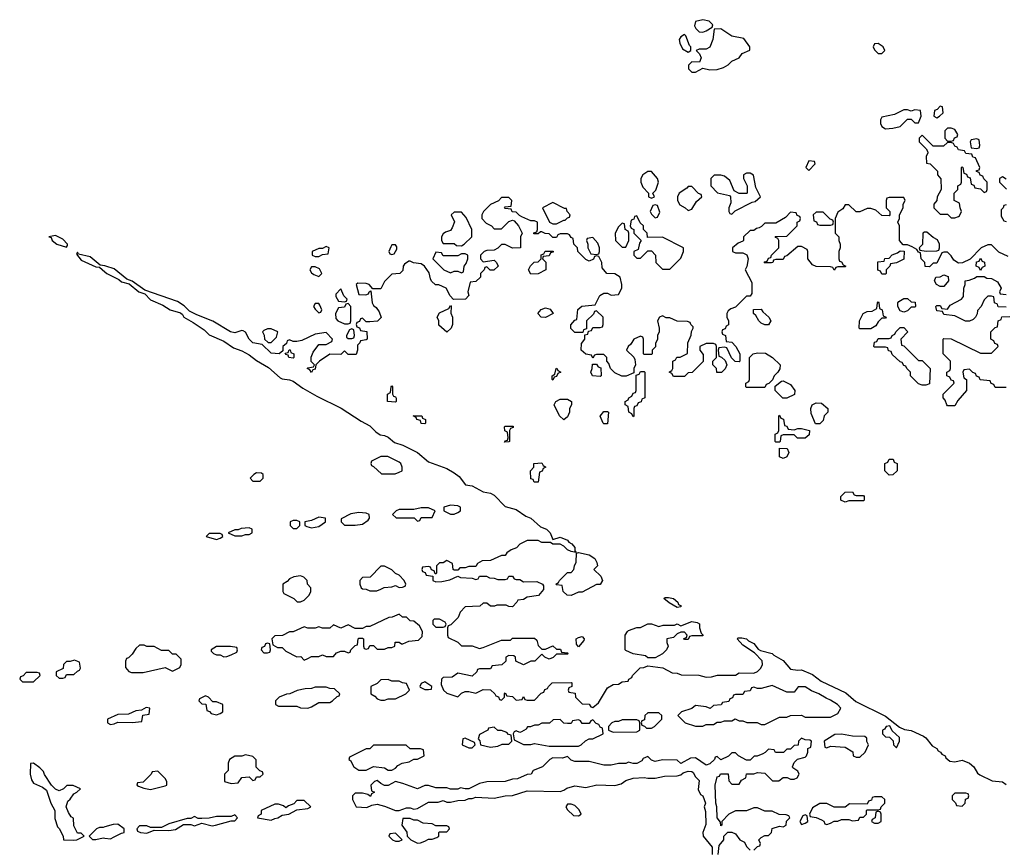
# Model space of a CAD drawing. Header units: inches. Extents: x 2701323 to 2964515, y 494916 to 722124.
# Tile 461 of 656: x 2849534 to 2854920, y 622089 to 626619. Entities that reach past the tile are written whole.
import ezdxf

# ---------------------------------------------------------------- set-up
doc = ezdxf.new("R2010")
doc.units = ezdxf.units.IN
doc.header["$MEASUREMENT"] = 0
doc.layers.add('C8642', color=7, linetype='Continuous')
doc.layers.add('C8652', color=7, linetype='Continuous')

msp = doc.modelspace()

# ---------------------------------------------------------------- linework, layer by layer
at = {"layer": 'C8642', "color": 2, "elevation": 2}
for points in [[(2849730, 625437.2), (2849694, 625430), (2849706, 625426), (2849711.3, 625410), (2849738, 625390), (2849790, 625374), (2849796.4, 625383.6), (2849795.3, 625390), (2849770, 625417.2)], [(2849834, 623114), (2849810, 623106), (2849790, 623106), (2849774, 623090), (2849772.7, 623067.3), (2849734, 623050), (2849734, 623030), (2849750, 623014), (2849770, 623014), (2849782, 623018), (2849790, 623034), (2849830, 623034), (2849850, 623054), (2849862, 623058), (2849866, 623070), (2849862, 623102)], [(2849630, 623046), (2849570, 623046), (2849552.7, 623027.3), (2849538, 623022), (2849534, 623010), (2849550, 622994), (2849610, 622994), (2849646, 623030), (2849642, 623042)], [(2849610, 622548.7), (2849592.7, 622547.3), (2849590.7, 622490), (2849598.5, 622458.5), (2849610, 622441), (2849659.1, 622419.1), (2849681, 622401), (2849704, 622330), (2849726.8, 622290), (2849726, 622246), (2849741, 622201), (2849750, 622192), (2849772, 622150), (2849774, 622130), (2849830, 622127.3), (2849846, 622130), (2849886, 622150), (2849870, 622166), (2849850, 622166), (2849830, 622206), (2849828, 622248), (2849816.4, 622256.4), (2849800.2, 622280.2), (2849789.1, 622310.9), (2849798, 622342), (2849810, 622352), (2849830, 622382), (2849846, 622390), (2849866, 622410), (2849827.3, 622427.3), (2849810, 622428), (2849792.7, 622427.3), (2849774, 622410), (2849750, 622398), (2849730, 622408), (2849708.7, 622428.7), (2849670, 622488), (2849664, 622504), (2849644.7, 622524.7)]]:
    msp.add_lwpolyline(points, close=True, dxfattribs=at)
for points in [[(2850000, 625270.9), (2849974.6, 625274.6), (2849920.2, 625320.2), (2849856.4, 625336.4), (2849850, 625346), (2849844.7, 625335.3), (2849870, 625302.8), (2849950, 625266.8), (2849970, 625264.7), (2850000, 625239.3)], [(2850000, 622201), (2849990, 622198), (2849970, 622198), (2849954, 622190), (2849914, 622150), (2849932.7, 622132.7), (2849950, 622132), (2849990, 622141), (2850000, 622139.7)]]:
    msp.add_lwpolyline(points, dxfattribs=at)
at = {"layer": 'C8652', "color": 2, "elevation": 2}
for points in [[(2853270, 626619), (2853231.6, 626608.4), (2853225.4, 626585.4), (2853232, 626570), (2853250, 626552), (2853270, 626551.3), (2853290, 626558), (2853322, 626578), (2853326, 626590), (2853306, 626610)], [(2853370, 626569), (2853332.7, 626567.3), (2853324.7, 626510), (2853310, 626468), (2853290, 626458), (2853250, 626458), (2853234, 626450), (2853252, 626432), (2853262, 626410), (2853252.7, 626387.3), (2853210, 626388), (2853192, 626370), (2853192, 626350), (2853211.6, 626331.6), (2853230, 626331.3), (2853270, 626354), (2853310, 626344.7), (2853350, 626346), (2853383.1, 626356.9), (2853408.9, 626371.1), (2853430, 626391.3), (2853469.1, 626410.9), (2853486.3, 626433.7), (2853527.3, 626452.7), (2853528, 626470), (2853495.3, 626515.3), (2853430, 626529.2)], [(2853170, 626538), (2853150, 626526), (2853142, 626510), (2853144.7, 626490), (2853159.6, 626459.6), (2853190, 626442), (2853206, 626450), (2853206, 626470), (2853198, 626478), (2853178, 626530)], [(2854230, 626488), (2854210, 626486), (2854202, 626470), (2854210, 626454), (2854230, 626434), (2854250, 626434), (2854266, 626450), (2854258, 626470)], [(2854430, 626126), (2854410, 626118), (2854390, 626126), (2854370, 626126), (2854319.6, 626100.4), (2854250, 626086), (2854242, 626070), (2854242, 626050), (2854250, 626034), (2854270, 626022), (2854310, 626024.7), (2854350, 626034), (2854390, 626074), (2854410, 626074), (2854430, 626054), (2854450, 626054), (2854466, 626090), (2854462, 626122)], [(2854570, 626146), (2854552.7, 626127.3), (2854538, 626122), (2854534, 626090), (2854550, 626082), (2854566, 626090), (2854586, 626110), (2854582, 626142)], [(2854630, 626026), (2854610, 626026), (2854594, 626010), (2854594, 625970), (2854610, 625954), (2854630, 625954), (2854642, 625958), (2854647.3, 625972.7), (2854662, 625978), (2854666, 625990), (2854650, 626018)], [(2854470, 625986), (2854454, 625970), (2854454, 625950), (2854492.7, 625912.7), (2854499.6, 625899.6), (2854502, 625890), (2854492, 625870), (2854494, 625834), (2854514, 625830), (2854554, 625790), (2854554, 625770), (2854572.7, 625747.3), (2854574, 625690), (2854552, 625650), (2854551.6, 625628.4), (2854534, 625610), (2854534, 625590), (2854570, 625554), (2854610, 625554), (2854630, 625534), (2854650, 625534), (2854670, 625542), (2854675.3, 625544.7), (2854686, 625570), (2854678, 625590), (2854675.3, 625615.3), (2854646, 625630), (2854646, 625670), (2854666, 625690), (2854666, 625710), (2854682, 625718), (2854686, 625730), (2854686, 625810), (2854690, 625814), (2854694, 625810), (2854698, 625778), (2854712.7, 625772.7), (2854718, 625758), (2854732.7, 625752.7), (2854738, 625718), (2854752.7, 625712.7), (2854758, 625698), (2854790, 625694), (2854810, 625674), (2854822, 625678), (2854826, 625690), (2854826, 625730), (2854807.3, 625747.3), (2854802, 625762), (2854787.3, 625767.3), (2854782, 625782), (2854767.3, 625787.3), (2854767.3, 625792.7), (2854782, 625798), (2854786, 625810), (2854762, 625862), (2854747.3, 625867.3), (2854742, 625882), (2854710, 625886), (2854702, 625902), (2854670, 625906), (2854662, 625922), (2854650, 625926), (2854642, 625942), (2854630, 625946), (2854610, 625946), (2854587.3, 625927.3), (2854530, 625926)], [(2854770, 625966), (2854738, 625962), (2854734, 625950), (2854738, 625918), (2854770, 625914), (2854782, 625918), (2854786, 625930), (2854782, 625962)], [(2853850, 625846), (2853834, 625810), (2853850, 625794), (2853886, 625830), (2853882, 625842)], [(2852990, 625788), (2852970, 625788), (2852942, 625770), (2852932, 625750), (2852931.3, 625730), (2852942, 625702), (2852974, 625670), (2852974, 625650), (2852990, 625642), (2853006, 625650), (2852998, 625670), (2853013.6, 625686.4), (2853028.7, 625730), (2853022, 625750)], [(2853530, 625778), (2853510, 625778), (2853494, 625770), (2853494, 625750), (2853514, 625710), (2853514, 625670), (2853510, 625668), (2853470, 625668), (2853442, 625682), (2853418, 625738), (2853390, 625762), (2853370, 625768), (2853332.7, 625767.3), (2853314, 625750), (2853314, 625710), (2853351.6, 625671.6), (2853416.9, 625656.9), (2853422, 625650), (2853423.6, 625616.4), (2853414, 625590), (2853414, 625570), (2853418, 625558), (2853430, 625554), (2853448, 625572), (2853540.4, 625619.6), (2853556.4, 625623.6), (2853586, 625650), (2853560.4, 625700.4), (2853547.3, 625767.3)], [(2853210, 625706), (2853190, 625706), (2853183.6, 625696.4), (2853142, 625670), (2853132, 625650), (2853132, 625630), (2853145.4, 625605.4), (2853174, 625590), (2853190, 625574), (2853210, 625582), (2853236.4, 625623.6), (2853266, 625650), (2853262, 625662), (2853247.3, 625667.3)], [(2852450, 625618), (2852394, 625590), (2852431.3, 625511.3), (2852450, 625502), (2852470, 625502), (2852510, 625522), (2852518, 625522), (2852530, 625534), (2852542, 625538), (2852546, 625550), (2852528.4, 625568.4), (2852526, 625586), (2852514, 625586)], [(2853010, 625606), (2852998, 625602), (2852982, 625570), (2852990, 625554), (2853010, 625534), (2853022, 625538), (2853035.3, 625564.7), (2853022, 625602)], [(2851950, 625566), (2851910, 625566), (2851894, 625550), (2851912, 625512), (2851899.6, 625480.4), (2851890, 625466), (2851863.6, 625456.4), (2851850, 625446), (2851842, 625430), (2851842, 625410), (2851850, 625394), (2851910, 625394), (2851923.6, 625383.6), (2851950, 625382), (2851966, 625390), (2852008, 625430), (2852008, 625470), (2851976.4, 625536.4)], [(2852910, 625546), (2852898, 625542), (2852892.7, 625527.3), (2852878, 625522), (2852874, 625490), (2852878, 625478), (2852894, 625470), (2852894, 625450), (2852934, 625410), (2852923.6, 625396.4), (2852918, 625362), (2852894, 625350), (2852894, 625330), (2852910, 625314), (2852930, 625314), (2852970, 625354), (2852990, 625354), (2853012, 625330), (2853014, 625290), (2853050, 625254), (2853090, 625254), (2853150, 625314), (2853166, 625350), (2853166, 625370), (2853050, 625428), (2852967.3, 625427.3), (2852966, 625450), (2852946, 625470), (2852946, 625490), (2852927.3, 625507.3)], [(2853930, 625566), (2853890, 625566), (2853874, 625550), (2853878, 625518), (2853892.7, 625512.7), (2853898, 625498), (2853910, 625494), (2853970, 625494), (2853982, 625498), (2853986, 625510), (2853982, 625522), (2853967.3, 625527.3)], [(2852830, 625506), (2852810, 625486), (2852792, 625450), (2852794, 625410), (2852830, 625374), (2852850, 625374), (2852866, 625410), (2852866, 625450), (2852862, 625462), (2852846, 625470), (2852842, 625502)], [(2852670, 625426), (2852638, 625422), (2852634, 625410), (2852642, 625390), (2852642, 625370), (2852658, 625338), (2852690, 625334), (2852702, 625338), (2852706, 625350), (2852706, 625370), (2852696.4, 625396.4)], [(2854496.4, 625456.4), (2854483.6, 625456.4), (2854474, 625450), (2854472, 625388), (2854454, 625370), (2854458, 625358), (2854492.7, 625352.7), (2854550, 625354), (2854562, 625358), (2854566, 625370), (2854566, 625390), (2854554.6, 625414.6), (2854530, 625426)], [(2851210, 625378), (2851190, 625366), (2851170, 625366), (2851134, 625350), (2851134, 625330), (2851150, 625322), (2851170, 625322), (2851190, 625334), (2851222, 625338), (2851226, 625370)], [(2851590, 625386), (2851570, 625386), (2851563.6, 625376.4), (2851554, 625350), (2851558, 625338), (2851570, 625334), (2851582, 625338), (2851596.4, 625363.6), (2851596.4, 625376.4)], [(2851810, 625346), (2851794, 625310), (2851854, 625250), (2851890, 625234), (2851910, 625242), (2851930, 625242), (2851950, 625234), (2851962, 625238), (2851966, 625270), (2851976.4, 625283.6), (2851986, 625310), (2851986, 625330), (2851970, 625338), (2851950, 625338), (2851930, 625326), (2851850, 625326), (2851842, 625342)], [(2852330, 625226), (2852318, 625250), (2852328.4, 625271.6), (2852348.4, 625291.6), (2852370, 625294), (2852386, 625310), (2852387.3, 625332.7), (2852402, 625338), (2852408.4, 625351.6), (2852452.7, 625352.7), (2852452.7, 625347.3), (2852438, 625342), (2852430, 625326), (2852398, 625322), (2852394, 625310), (2852412, 625292), (2852412, 625250), (2852370, 625228)], [(2854250, 625226), (2854242, 625242), (2854227.3, 625247.3), (2854227.3, 625292.7), (2854262, 625298), (2854267.3, 625312.7), (2854290, 625314), (2854307.3, 625332.7), (2854336.4, 625343.6), (2854350, 625354), (2854372.7, 625352.7), (2854371.1, 625308.9), (2854330, 625288), (2854298, 625282), (2854294, 625270), (2854274, 625250), (2854274, 625230), (2854270, 625226)], [(2851150, 625266), (2851130, 625266), (2851122, 625250), (2851130, 625234), (2851143.6, 625223.6), (2851170, 625214), (2851186, 625230), (2851174.6, 625254.6)], [(2854790, 625246), (2854782, 625262), (2854766, 625270), (2854767.3, 625292.7), (2854782, 625298), (2854790, 625314), (2854798, 625298), (2854811.6, 625291.6), (2854814, 625270), (2854798, 625262)], [(2854570, 625158), (2854548.9, 625168.9), (2854538, 625190), (2854546, 625210), (2854570, 625212), (2854590, 625222), (2854612.7, 625212.7), (2854614, 625190), (2854590, 625158)], [(2851290, 625146), (2851263.6, 625116.4), (2851263.6, 625103.6), (2851278, 625078), (2851310, 625074), (2851322, 625078), (2851326, 625090), (2851307.3, 625107.3)], [(2851170, 625066), (2851150, 625066), (2851142, 625050), (2851150, 625034), (2851170, 625014), (2851182, 625018), (2851186, 625030), (2851176.4, 625056.4)], [(2851330, 625066), (2851318, 625062), (2851310, 625046), (2851278, 625042), (2851262, 625010), (2851263.6, 624983.6), (2851274, 624970), (2851310, 624954), (2851330, 624954), (2851342, 624958), (2851346, 624970), (2851346, 625050)], [(2851870, 624908), (2851827.3, 624947.3), (2851826, 624970), (2851818, 624990), (2851830, 625014), (2851882, 625038), (2851890, 625054), (2851894, 625050), (2851892.7, 625012.7), (2851902, 624990), (2851902, 624950), (2851894, 624930)], [(2854130, 624926), (2854126, 624930), (2854128, 624970), (2854148.7, 625011.3), (2854170, 625022), (2854196.4, 625023.6), (2854222, 625038), (2854226, 625070), (2854230, 625074), (2854234, 625070), (2854238, 625038), (2854251.6, 625031.6), (2854258, 624998), (2854274, 624990), (2854270, 624986), (2854250, 624986), (2854230, 624966), (2854216.9, 624943.1), (2854190, 624926)], [(2854370, 625018), (2854350, 625026), (2854338, 625050), (2854338, 625070), (2854343.1, 625076.9), (2854370, 625092), (2854390, 625092), (2854410, 625074), (2854432.7, 625072.7), (2854434, 625050), (2854430, 625046), (2854410, 625046), (2854390, 625026)], [(2852410, 624988.7), (2852386, 624990), (2852368, 625010), (2852387.3, 625032.7), (2852410, 625042), (2852435.3, 625035.3), (2852451.3, 625010)], [(2853610, 624948), (2853590, 624958), (2853578, 624970), (2853560.4, 625000.4), (2853548, 625010), (2853547.3, 625032.7), (2853590, 625034), (2853599.6, 625019.6), (2853631.1, 624991.1), (2853642, 624970), (2853630, 624948.7)], [(2850910, 624926), (2850890, 624926), (2850870, 624918), (2850862, 624910), (2850872, 624892), (2850874, 624870), (2850892.7, 624852.7), (2850910, 624852), (2850938, 624882), (2850946, 624910)], [(2851350, 624926), (2851338, 624922), (2851322, 624890), (2851322, 624882), (2851330, 624874), (2851350, 624874), (2851362, 624878), (2851366, 624890), (2851362, 624922)], [(2854450, 624754), (2854470, 624754), (2854514, 624710), (2854510, 624626), (2854490, 624618), (2854470, 624618), (2854450, 624626), (2854406, 624670), (2854406, 624690), (2854386, 624710), (2854382, 624722), (2854370, 624726), (2854362, 624742), (2854350, 624746), (2854307.3, 624787.3), (2854302, 624802), (2854287.3, 624807.3), (2854282, 624822), (2854270, 624826), (2854210, 624826), (2854206, 624830), (2854210, 624854), (2854222, 624858), (2854230, 624874), (2854290, 624874), (2854302, 624878), (2854306, 624890), (2854322, 624898), (2854326, 624910), (2854350, 624934), (2854370, 624934), (2854392, 624910), (2854354, 624870), (2854358, 624838), (2854370, 624834)], [(2851030, 624766), (2851006, 624770), (2851002, 624782), (2850990, 624786), (2850986, 624794), (2851002, 624798), (2851007.3, 624812.7), (2851012.7, 624812.7), (2851018, 624798), (2851034, 624790), (2851034, 624770)], [(2853510, 624606), (2853506, 624610), (2853506, 624630), (2853522, 624638), (2853526, 624650), (2853526, 624770), (2853546, 624790), (2853570, 624796), (2853613.7, 624793.7), (2853652, 624770), (2853694, 624730), (2853691.6, 624708.4), (2853682, 624690), (2853662, 624670), (2853652.7, 624647.3), (2853632.7, 624627.3), (2853618, 624622), (2853610, 624606)], [(2852710, 624666), (2852668, 624670), (2852658, 624690), (2852666, 624710), (2852667.3, 624732.7), (2852690, 624734), (2852698, 624718), (2852712.7, 624712.7), (2852714, 624670)], [(2852450, 624646), (2852446, 624650), (2852446, 624670), (2852462, 624678), (2852468, 624710), (2852471.6, 624711.6), (2852478, 624698), (2852494, 624690), (2852478, 624682), (2852470, 624666), (2852458, 624662)], [(2852890, 624446), (2852882, 624462), (2852866, 624470), (2852862, 624502), (2852846, 624510), (2852846, 624530), (2852862, 624538), (2852866, 624550), (2852882, 624558), (2852890, 624574), (2852902, 624578), (2852906, 624590), (2852906, 624674), (2852922, 624678), (2852930, 624694), (2852950, 624694), (2852954, 624690), (2852954, 624550), (2852938, 624542), (2852932.7, 624527.3), (2852918, 624522), (2852910, 624506), (2852898, 624502), (2852894, 624490), (2852894, 624450)], [(2851590, 624526), (2851546, 624530), (2851546, 624570), (2851562, 624578), (2851566, 624610), (2851570, 624614), (2851574, 624610), (2851574, 624570), (2851578, 624558), (2851590, 624554), (2851592.7, 624547.3), (2851594, 624530)], [(2853708, 624548), (2853666, 624590), (2853667.3, 624612.7), (2853700.4, 624639.6), (2853710, 624642), (2853750, 624622), (2853774, 624590), (2853772.7, 624567.3), (2853730, 624548)], [(2852510, 624428), (2852486, 624450), (2852458, 624510), (2852466, 624530), (2852490, 624542), (2852530, 624542), (2852552, 624530), (2852552, 624510), (2852542, 624490), (2852542, 624470), (2852530, 624446)], [(2853910, 624406), (2853887.3, 624407.3), (2853863.1, 624463.1), (2853862, 624490), (2853868.4, 624511.6), (2853890, 624522), (2853919.6, 624519.6), (2853954, 624490), (2853954, 624470), (2853934, 624450), (2853930, 624426)], [(2852730, 624406), (2852726, 624410), (2852708.9, 624448.9), (2852730, 624474), (2852750, 624474), (2852754, 624470), (2852750, 624406)], [(2853770, 624374), (2853790, 624382), (2853810, 624382), (2853854, 624370), (2853852.7, 624347.3), (2853830, 624328), (2853788.4, 624328.4), (2853770, 624346), (2853710, 624346), (2853698, 624342), (2853694, 624310), (2853690, 624306), (2853670, 624306), (2853666, 624310), (2853666, 624350), (2853682, 624358), (2853686, 624370), (2853686, 624450), (2853690, 624454), (2853698, 624438), (2853711.6, 624431.6), (2853718, 624398), (2853730, 624394), (2853738, 624378)], [(2851750, 624406), (2851730, 624408), (2851726, 624426), (2851706, 624430), (2851702, 624442), (2851686, 624450), (2851734, 624450), (2851738, 624438), (2851754, 624430), (2851754, 624410)], [(2852186, 624306), (2852190, 624314), (2852202, 624318), (2852206, 624330), (2852202, 624362), (2852188.4, 624368.4), (2852186, 624390), (2852190, 624394), (2852234, 624394), (2852232.7, 624387.3), (2852218, 624382), (2852214, 624370), (2852214, 624310), (2852210, 624308)], [(2853710, 624218), (2853690, 624226), (2853690, 624274), (2853732.7, 624272.7), (2853742, 624250), (2853730, 624226)], [(2851510, 624228), (2851458, 624202), (2851454, 624190), (2851458, 624178), (2851470, 624174), (2851512.7, 624132.7), (2851587.3, 624132.7), (2851610, 624142), (2851626, 624150), (2851626, 624170), (2851618, 624190), (2851610, 624198), (2851547.3, 624227.3)], [(2852370, 624088), (2852348.4, 624088.4), (2852342, 624102), (2852330, 624106), (2852328, 624150), (2852346, 624170), (2852346, 624190), (2852390, 624194), (2852398, 624178), (2852412, 624170), (2852398, 624162), (2852392.7, 624147.3), (2852378, 624142)], [(2854290, 624126), (2854266, 624150), (2854266, 624190), (2854282, 624198), (2854290, 624214), (2854312.7, 624212.7), (2854318, 624198), (2854334, 624190), (2854334, 624150), (2854310, 624128)], [(2850830, 624138), (2850814, 624130), (2850794, 624110), (2850810, 624094), (2850850, 624094), (2850866, 624110), (2850866, 624130), (2850856.4, 624136.4)], [(2854110, 624014), (2854150, 624014), (2854154, 624010), (2854154, 623990), (2854150, 623986), (2854070, 623986), (2854050, 623978), (2854026, 623990), (2854026, 624010), (2854050, 624032), (2854090, 624034), (2854098, 624018)], [(2851390, 623922), (2851345.4, 623914.6), (2851292.7, 623887.3), (2851292, 623870), (2851310, 623852), (2851370, 623852), (2851410, 623858), (2851440.4, 623879.6), (2851448, 623890), (2851446, 623910), (2851430, 623918)], [(2851770, 623948), (2851730, 623948), (2851690, 623938), (2851610, 623938), (2851594, 623930), (2851574, 623910), (2851592.7, 623892.7), (2851691.6, 623891.6), (2851710, 623874), (2851722, 623878), (2851730, 623894), (2851790, 623894), (2851806, 623930)], [(2851890, 623962), (2851854, 623950), (2851854, 623930), (2851890, 623912), (2851910, 623912), (2851930, 623922), (2851946, 623930), (2851946, 623950), (2851930, 623958)], [(2851050, 623878), (2851030, 623878), (2851014, 623870), (2851014, 623850), (2851030, 623834), (2851050, 623834), (2851066, 623850), (2851066, 623870)], [(2851170, 623895.3), (2851130, 623878), (2851094, 623870), (2851094, 623850), (2851105.4, 623845.4), (2851130, 623838), (2851170, 623844.7), (2851206, 623870), (2851206, 623890)], [(2850790, 623838), (2850745.4, 623834.6), (2850730, 623826), (2850710, 623826), (2850674, 623810), (2850710, 623794), (2850750, 623794), (2850770, 623802), (2850790, 623802), (2850806, 623810), (2850806, 623830)], [(2850630, 623806), (2850570, 623806), (2850554, 623790), (2850610, 623774), (2850630, 623782), (2850646, 623790), (2850642, 623802)], [(2852550, 623468), (2852528.7, 623468.7), (2852506, 623490), (2852502, 623522), (2852470, 623526), (2852466, 623530), (2852482, 623538), (2852486, 623550), (2852530, 623594), (2852550, 623594), (2852566, 623610), (2852568, 623630), (2852578, 623650), (2852580.4, 623699.6), (2852590, 623702), (2852650, 623690.6), (2852681, 623670), (2852691.3, 623648.7), (2852694, 623630), (2852674, 623610), (2852712.7, 623572.7), (2852722, 623550), (2852710, 623528), (2852690, 623528), (2852610, 623486), (2852590, 623486)], [(2851530, 623628), (2851510, 623628), (2851451.6, 623568.4), (2851410, 623566), (2851394, 623550), (2851394, 623530), (2851402, 623510), (2851410, 623504.7), (2851430, 623502), (2851450, 623492), (2851487.3, 623492.7), (2851510, 623502), (2851528.4, 623511.6), (2851570, 623514), (2851590, 623522), (2851610, 623512), (2851627.3, 623512.7), (2851642, 623518), (2851646, 623530), (2851638, 623550), (2851610, 623578), (2851590, 623588), (2851570, 623608)], [(2851070, 623575.3), (2851034, 623570), (2851010, 623558), (2850996.9, 623543.1), (2850974, 623530), (2850974, 623490), (2850978, 623478), (2851034, 623450), (2851052.7, 623432.7), (2851070, 623432), (2851090, 623442), (2851118, 623470), (2851126, 623490), (2851126, 623510), (2851108.7, 623528.7), (2851106, 623550), (2851088.4, 623568.4)], [(2853130, 623402), (2853086.3, 623426.3), (2853058, 623450), (2853064, 623456), (2853083.7, 623456.3), (2853110, 623450.4), (2853134.8, 623430), (2853138, 623418), (2853152, 623410), (2853150, 623406)], [(2851610, 623366), (2851571.6, 623348.4), (2851552.7, 623347.3), (2851450, 623298), (2851430, 623298), (2851410, 623286), (2851370, 623286), (2851330, 623306), (2851290, 623288), (2851250, 623306), (2851230, 623288), (2851190, 623288), (2851170, 623295.3), (2851150, 623288), (2851110, 623288), (2851090, 623295.3), (2851030, 623268), (2851010, 623268), (2850971.6, 623248.4), (2850930, 623246), (2850914, 623230), (2850918, 623198), (2850943.6, 623183.6), (2850970, 623182), (2850990, 623162), (2851050, 623132), (2851072.7, 623132.7), (2851090, 623114), (2851110, 623122), (2851130, 623134), (2851170, 623134), (2851190, 623142), (2851210, 623134), (2851250, 623134), (2851267.3, 623152.7), (2851290, 623162), (2851310, 623162), (2851330, 623154), (2851342, 623158), (2851346, 623170), (2851370, 623194), (2851382, 623198), (2851386, 623230), (2851390, 623234), (2851410, 623234), (2851414, 623230), (2851414, 623190), (2851418, 623178), (2851430, 623174), (2851442, 623178), (2851450, 623194), (2851470, 623194), (2851490, 623174), (2851530, 623174), (2851550, 623182), (2851570, 623182), (2851586, 623190), (2851588.4, 623211.6), (2851610, 623212), (2851622, 623202), (2851630, 623202), (2851663.1, 623216.9), (2851716.4, 623223.6), (2851736.4, 623243.6), (2851738, 623270), (2851720.4, 623300.4), (2851690, 623326), (2851670, 623328), (2851650, 623348), (2851628.7, 623348.7)], [(2851830, 623338), (2851802, 623338), (2851794, 623330), (2851794, 623310), (2851810, 623294), (2851850, 623294), (2851862, 623298), (2851866, 623310), (2851862, 623322)], [(2853170, 623226), (2853167.3, 623232.7), (2853182, 623238), (2853186, 623250), (2853170, 623266), (2853150, 623266), (2853130, 623258), (2853110, 623238), (2853074, 623230), (2853074, 623210), (2853082, 623190), (2853072, 623170), (2853050, 623148), (2853010, 623126), (2852970, 623126), (2852956.4, 623136.4), (2852890, 623148), (2852850, 623166), (2852846, 623170), (2852846, 623250), (2852858, 623270), (2852864, 623276), (2852910, 623291.3), (2852930, 623292), (2852970, 623312), (2852990, 623312), (2853030, 623298), (2853054.6, 623305.4), (2853115.3, 623304.7), (2853130, 623312), (2853150, 623302), (2853210, 623324.7), (2853239.6, 623319.6), (2853252, 623312), (2853252, 623290), (2853262, 623262), (2853272, 623250), (2853270, 623246), (2853210, 623246), (2853198, 623242), (2853190, 623226)], [(2852590, 623186), (2852580.4, 623200.4), (2852578, 623230), (2852590, 623238), (2852610, 623242), (2852622, 623230), (2852619.6, 623220.4)], [(2850190, 623195.3), (2850170, 623178), (2850150, 623146), (2850130, 623126), (2850118, 623122), (2850112.7, 623107.3), (2850112.7, 623072.7), (2850131.6, 623051.6), (2850145.4, 623045.4), (2850210, 623046), (2850330, 623074), (2850370, 623054), (2850410, 623074), (2850418, 623090), (2850418, 623118), (2850390, 623146), (2850370, 623146), (2850350, 623166), (2850310, 623166), (2850270, 623188), (2850230, 623188), (2850214.6, 623194.6)], [(2850610, 623188), (2850582, 623170), (2850582, 623162), (2850594, 623150), (2850610, 623142), (2850630, 623142), (2850650, 623132), (2850667.3, 623132.7), (2850690, 623142), (2850722, 623158), (2850726, 623170), (2850722, 623182), (2850687.3, 623187.3)], [(2850890, 623206), (2850878, 623202), (2850872.7, 623187.3), (2850858, 623182), (2850854, 623170), (2850870, 623154), (2850890, 623154), (2850902, 623158), (2850906, 623170), (2850902, 623202)], [(2851550, 623008), (2851510, 623006), (2851490, 622986), (2851454, 622970), (2851454, 622930), (2851476.9, 622916.9), (2851490, 622902), (2851510, 622894), (2851530, 622894), (2851550, 622902), (2851590, 622902), (2851646, 622930), (2851666, 622950), (2851650, 622986), (2851628.4, 622988.4), (2851610, 622998), (2851570, 622998)], [(2851210, 622966), (2851150, 622966), (2851130, 622958), (2851096.4, 622956.4), (2851052.7, 622947.3), (2851011.6, 622928.4), (2850992.7, 622927.3), (2850954, 622910), (2850934, 622890), (2850934, 622870), (2850950, 622862), (2851050, 622862), (2851070, 622852), (2851110, 622851.3), (2851130, 622858), (2851170, 622882), (2851230, 622882), (2851246, 622890), (2851270, 622914), (2851282, 622918), (2851286, 622930), (2851256.4, 622956.4), (2851230, 622958)], [(2851750, 622995.3), (2851730, 622986), (2851722, 622970), (2851724.7, 622964.7), (2851750, 622952), (2851770, 622952), (2851786, 622954), (2851788, 622970)], [(2853650, 622975.3), (2853590, 622958), (2853570, 622958), (2853550, 622966), (2853538, 622962), (2853530, 622946), (2853498, 622942), (2853490, 622926), (2853450, 622926), (2853438, 622922), (2853432.7, 622907.3), (2853418, 622902), (2853412.7, 622887.3), (2853378, 622882), (2853371.6, 622868.4), (2853330, 622866), (2853311.6, 622848.4), (2853290, 622858), (2853230, 622866), (2853210, 622848), (2853154, 622830), (2853134, 622810), (2853174, 622770), (2853230, 622751.3), (2853270, 622752), (2853290, 622762), (2853330, 622762), (2853350, 622774), (2853370, 622774), (2853390, 622782), (2853430, 622782), (2853448, 622792), (2853470, 622782), (2853490, 622782), (2853511.6, 622771.6), (2853568.4, 622771.6), (2853590, 622762), (2853610, 622762), (2853690, 622802), (2853730, 622802), (2853750, 622811.3), (2853810, 622812), (2853830, 622802), (2853970, 622802), (2854010, 622822), (2854026, 622850), (2854008, 622870), (2853970, 622895.3), (2853944.7, 622904.7), (2853906, 622930), (2853864.7, 622944.7), (2853830, 622968), (2853792.7, 622967.3), (2853770, 622938), (2853730, 622938)], [(2850550, 622918), (2850518, 622902), (2850514, 622890), (2850530, 622874), (2850552.7, 622872.7), (2850558, 622838), (2850572.7, 622832.7), (2850582, 622822), (2850610, 622814), (2850630, 622822), (2850646, 622830), (2850646, 622870), (2850610, 622886), (2850590, 622886), (2850566, 622910)], [(2850225.4, 622854.6), (2850199.6, 622840.4), (2850170, 622835.3), (2850130, 622818), (2850070, 622815.3), (2850014, 622790), (2850014, 622770), (2850030, 622762), (2850050, 622764.7), (2850070, 622774), (2850150, 622772), (2850202, 622778), (2850207.3, 622812.7), (2850242, 622818), (2850246, 622850)], [(2852490, 622788), (2852452.7, 622787.3), (2852431.6, 622768.4), (2852390, 622768), (2852370, 622758), (2852350, 622758), (2852328, 622748), (2852312, 622748), (2852303.6, 622736.4), (2852279.6, 622720.4), (2852270, 622718), (2852250, 622726), (2852238, 622722), (2852234, 622710), (2852238, 622678), (2852290, 622652), (2852330, 622652), (2852350, 622658), (2852430, 622642), (2852590, 622642), (2852606, 622650), (2852628.7, 622671.3), (2852650, 622682), (2852670, 622682), (2852726, 622710), (2852722, 622742), (2852710, 622746), (2852702, 622762), (2852687.3, 622767.3), (2852670, 622786), (2852658, 622782), (2852650, 622766), (2852610, 622766), (2852602, 622782), (2852590, 622786), (2852558, 622782), (2852550, 622766), (2852530, 622766), (2852510, 622768)], [(2852910, 622786), (2852830, 622786), (2852810, 622778), (2852790, 622778), (2852774, 622770), (2852754, 622750), (2852754, 622730), (2852779.6, 622719.6), (2852910, 622722), (2852926, 622730), (2852926, 622770), (2852922, 622782)], [(2853030, 622826), (2852970, 622826), (2852954, 622810), (2852952.7, 622787.3), (2852938, 622782), (2852934, 622770), (2852938, 622758), (2852952.7, 622752.7), (2852962, 622742), (2852990, 622742), (2853006, 622750), (2853046, 622790), (2853046, 622810)], [(2852130, 622746), (2852098, 622742), (2852094, 622730), (2852050, 622706), (2852042, 622682), (2852051.6, 622671.6), (2852054, 622650), (2852110, 622638), (2852150, 622642), (2852172.7, 622652.7), (2852210, 622654), (2852226, 622670), (2852222, 622702), (2852207.3, 622707.3), (2852198, 622718), (2852170, 622728), (2852150, 622728)], [(2854294, 622754), (2854274, 622750), (2854264.7, 622735.3), (2854254, 622730), (2854254, 622710), (2854270, 622694), (2854292.7, 622692.7), (2854312.7, 622672.7), (2854314, 622650), (2854330, 622634), (2854346, 622670), (2854346, 622690), (2854307.3, 622727.3)], [(2851970, 622686), (2851958, 622682), (2851954, 622650), (2851990, 622634), (2852010, 622634), (2852026, 622650), (2852022, 622662)], [(2854030, 622708), (2853992.7, 622707.3), (2853934, 622670), (2853938, 622638), (2853950, 622634), (2853970, 622642), (2854050, 622638), (2854091.1, 622611.1), (2854094, 622590), (2854110, 622582), (2854130, 622582), (2854158, 622610), (2854178, 622650), (2854168.4, 622668.4), (2854167.3, 622687.3), (2854156.4, 622696.4), (2854090, 622698)], [(2851470, 622648), (2851450, 622628), (2851430, 622628), (2851338, 622582), (2851334, 622570), (2851343.6, 622563.6), (2851362, 622530), (2851390, 622512), (2851430, 622512), (2851470, 622531.3), (2851530, 622524.7), (2851550, 622512), (2851570, 622512), (2851590, 622522), (2851603.1, 622536.9), (2851626, 622550), (2851664, 622556), (2851690, 622572), (2851710, 622572), (2851746, 622590), (2851742, 622622), (2851727.3, 622627.3), (2851670, 622628), (2851647.3, 622647.3)], [(2850770, 622595.3), (2850750, 622588), (2850710, 622588), (2850682, 622570), (2850674, 622550), (2850674, 622510), (2850654, 622490), (2850654, 622450), (2850690, 622438), (2850730, 622442), (2850750, 622472), (2850790, 622474), (2850810, 622454), (2850822, 622458), (2850830, 622474), (2850850, 622474), (2850866, 622490), (2850862, 622502), (2850847.3, 622507.3), (2850828.4, 622528.4), (2850827.3, 622567.3), (2850810, 622586)], [(2850290, 622506), (2850258, 622502), (2850254, 622490), (2850210, 622446), (2850178, 622442), (2850174, 622430), (2850183.6, 622423.6), (2850212.7, 622412.7), (2850250, 622406), (2850330, 622424.7), (2850338, 622430), (2850338, 622450), (2850330, 622466)], [(2854250, 622366), (2854210, 622366), (2854198, 622362), (2854192.7, 622347.3), (2854178, 622342), (2854170, 622326), (2854072.7, 622327.3), (2854050, 622308), (2853990, 622308), (2853950, 622328), (2853910, 622328), (2853870, 622306), (2853854, 622270), (2853858, 622258), (2853891.6, 622251.6), (2853919.6, 622239.6), (2853932.7, 622232.7), (2853938, 622218), (2853950, 622214), (2853970, 622222), (2853988.4, 622231.6), (2854010, 622232), (2854030, 622242), (2854070, 622242), (2854090, 622234), (2854122, 622238), (2854130, 622254), (2854150, 622254), (2854166, 622270), (2854166, 622290), (2854170, 622294), (2854230, 622294), (2854242, 622298), (2854246, 622310), (2854266, 622330), (2854266, 622350)], [(2854710, 622386), (2854650, 622386), (2854634, 622370), (2854634, 622350), (2854652.7, 622332.7), (2854658, 622318), (2854690, 622314), (2854706, 622330), (2854707.3, 622352.7), (2854722, 622358), (2854726, 622370), (2854722, 622382)], [(2851090, 622346), (2851050, 622346), (2851032.7, 622327.3), (2851003.6, 622316.4), (2850990, 622306), (2850976.4, 622316.4), (2850950, 622326), (2850930, 622326), (2850854, 622290), (2850854, 622270), (2850838, 622262), (2850834, 622250), (2850910, 622238), (2850930, 622246), (2850946, 622250), (2850970, 622264.7), (2851006, 622270), (2851050, 622294), (2851110, 622302), (2851126, 622310)], [(2852550, 622326), (2852530, 622326), (2852522, 622310), (2852530, 622294), (2852563.6, 622263.6), (2852590, 622262), (2852606, 622270), (2852594.6, 622294.6), (2852570, 622318)], [(2850710, 622266), (2850690, 622258), (2850610, 622258), (2850570, 622248), (2850530, 622246), (2850510, 622246), (2850490, 622258), (2850470, 622246), (2850450, 622246), (2850350, 622218), (2850310, 622198), (2850250, 622198), (2850230, 622206), (2850190, 622206), (2850174, 622190), (2850178, 622178), (2850194, 622170), (2850230, 622166.8), (2850270, 622182), (2850350, 622181), (2850386.4, 622186.4), (2850430, 622214), (2850470, 622214), (2850490, 622206.8), (2850530, 622222), (2850587.5, 622207.5), (2850606, 622210), (2850690, 622234), (2850710, 622234), (2850726, 622250)], [(2851670, 622246), (2851630, 622246), (2851624.7, 622210), (2851651.6, 622171.6), (2851654, 622150), (2851674, 622130), (2851710, 622112), (2851727.3, 622112.7), (2851750, 622122), (2851770, 622134), (2851790, 622134), (2851816.4, 622143.6), (2851826, 622150), (2851826, 622170), (2851830, 622174), (2851870, 622174), (2851886, 622190), (2851882, 622202), (2851870, 622206), (2851810, 622206), (2851790, 622218), (2851740.4, 622220.4), (2851710, 622238), (2851690, 622238)], [(2853830, 622266), (2853818, 622262), (2853802, 622230), (2853810, 622214), (2853830, 622222), (2853846, 622230), (2853842, 622262)], [(2854230, 622286), (2854218, 622282), (2854214, 622250), (2854198, 622242), (2854194, 622230), (2854210, 622222), (2854230, 622222), (2854246, 622230), (2854246, 622270), (2854242, 622282)], [(2851590, 622166), (2851558, 622162), (2851554, 622150), (2851574, 622130), (2851590, 622122), (2851610, 622122), (2851626, 622130)]]:
    msp.add_lwpolyline(points, close=True, dxfattribs=at)
for points in [[(2854930, 625746), (2854910, 625758), (2854894, 625750), (2854894, 625730), (2854932, 625692)], [(2854942, 625322), (2854890, 625346), (2854850, 625386), (2854830, 625386), (2854794, 625370), (2854732.7, 625307.3), (2854691.6, 625288.4), (2854670, 625286), (2854643.1, 625303.1), (2854630, 625326), (2854610, 625346), (2854590, 625346), (2854578, 625342), (2854550, 625286), (2854530, 625286), (2854510, 625266), (2854487.3, 625267.3), (2854486, 625290), (2854466, 625310), (2854462, 625342), (2854450, 625346), (2854442, 625362), (2854416.4, 625376.4), (2854390, 625386), (2854367.3, 625387.3), (2854346, 625410), (2854346, 625490), (2854338, 625510), (2854346, 625530), (2854346, 625550), (2854366, 625590), (2854366, 625610), (2854378, 625630), (2854370, 625646), (2854290, 625646), (2854278, 625642), (2854274, 625630), (2854274, 625590), (2854294, 625570), (2854294, 625550), (2854290, 625546), (2854250, 625548), (2854216.4, 625576.4), (2854190, 625586), (2854170, 625586), (2854130, 625568), (2854110, 625568), (2854070, 625606), (2854050, 625606), (2854036.9, 625583.1), (2854010, 625566), (2853994, 625530), (2853994, 625450), (2854014, 625430), (2854014, 625410), (2854022, 625390), (2854022, 625370), (2854014, 625350), (2854014, 625310), (2854018, 625298), (2854030, 625294), (2854038, 625278), (2854054, 625270), (2854050, 625266), (2854010, 625266), (2853998, 625262), (2853990, 625248), (2853982, 625262), (2853970, 625266), (2853891.6, 625268.4), (2853870, 625278), (2853846, 625310), (2853846, 625350), (2853842, 625362), (2853810, 625378), (2853790, 625378), (2853730, 625326), (2853718, 625322), (2853710, 625306), (2853670, 625306), (2853658, 625302), (2853654, 625290), (2853647.3, 625287.3), (2853607.3, 625287.3), (2853610, 625294), (2853622, 625298), (2853630, 625314), (2853642, 625318), (2853646, 625330), (2853686, 625370), (2853686, 625410), (2853682, 625422), (2853670, 625426), (2853667.3, 625432.7), (2853730, 625434), (2853786, 625490), (2853786, 625510), (2853802, 625518), (2853806, 625530), (2853802, 625542), (2853787.3, 625547.3), (2853782, 625562), (2853750, 625566), (2853723.6, 625536.4), (2853670, 625506), (2853610, 625506), (2853592.7, 625487.3), (2853579.6, 625480.4), (2853563.6, 625476.4), (2853550, 625466), (2853530, 625466), (2853494, 625430), (2853494, 625410), (2853490, 625406), (2853463.6, 625396.4), (2853434, 625370), (2853434, 625350), (2853450, 625342), (2853490, 625342), (2853511.6, 625331.6), (2853518, 625310), (2853511.6, 625268.4), (2853502, 625250), (2853539.6, 625179.6), (2853539.6, 625120.4), (2853530, 625106), (2853510, 625106), (2853450, 625046), (2853423.6, 625036.4), (2853410, 625026), (2853402, 625010), (2853402, 624990), (2853412, 624970), (2853411.6, 624948.4), (2853398, 624942), (2853392.7, 624927.3), (2853378, 624922), (2853374, 624910), (2853378, 624898), (2853394, 624890), (2853398, 624858), (2853430, 624854), (2853452, 624830), (2853474, 624790), (2853474, 624750), (2853470, 624746), (2853447.3, 624747.3), (2853427.3, 624767.3), (2853402, 624822), (2853390, 624826), (2853358, 624822), (2853354, 624810), (2853358, 624778), (2853372.7, 624772.7), (2853392.7, 624752.7), (2853402, 624730), (2853392.7, 624707.3), (2853372.7, 624687.3), (2853347.3, 624687.3), (2853346, 624710), (2853326, 624730), (2853326, 624750), (2853346, 624770), (2853346, 624830), (2853342, 624842), (2853330, 624846), (2853290, 624846), (2853254, 624830), (2853254, 624810), (2853272.7, 624787.3), (2853272.7, 624747.3), (2853212.7, 624687.3), (2853190, 624686), (2853170, 624666), (2853110, 624666), (2853102, 624682), (2853086, 624690), (2853102, 624698), (2853106, 624710), (2853106, 624750), (2853122, 624758), (2853128.4, 624771.6), (2853147.3, 624772.7), (2853187.3, 624792.7), (2853188, 624850), (2853207.3, 624892.7), (2853208.4, 624911.6), (2853218, 624930), (2853218, 624938), (2853206, 624950), (2853202, 624962), (2853187.3, 624967.3), (2853130, 624968), (2853090, 624988), (2853070, 624988), (2853050, 624998), (2853034, 624990), (2853022, 624970), (2853032, 624930), (2853032, 624910), (2853022, 624890), (2853022, 624870), (2853012.7, 624847.3), (2853011.6, 624828.4), (2852994, 624810), (2852994, 624790), (2852990, 624786), (2852950, 624786), (2852946, 624790), (2852946, 624870), (2852942, 624882), (2852930, 624886), (2852894, 624870), (2852876.9, 624843.1), (2852862, 624830), (2852854, 624810), (2852892.7, 624772.7), (2852899.6, 624759.6), (2852902, 624730), (2852894, 624710), (2852894, 624686), (2852851.6, 624668.4), (2852828.4, 624668.4), (2852790, 624686), (2852766, 624710), (2852756.4, 624736.4), (2852746, 624750), (2852746, 624770), (2852730, 624786), (2852690, 624786), (2852678, 624782), (2852670, 624766), (2852662, 624782), (2852630, 624788), (2852606, 624810), (2852607.3, 624847.3), (2852626, 624870), (2852626, 624894), (2852642, 624898), (2852646, 624914), (2852662, 624918), (2852670, 624934), (2852710, 624934), (2852722, 624938), (2852726, 624950), (2852726, 624990), (2852690, 625026), (2852678, 625022), (2852672.7, 625007.3), (2852634, 624970), (2852634, 624926), (2852618, 624922), (2852614, 624906), (2852570, 624906), (2852548.4, 624928.4), (2852548.4, 624948.4), (2852570, 624974), (2852582, 624978), (2852588, 625032), (2852608.4, 625051.6), (2852682, 625058), (2852708, 625110), (2852730, 625122), (2852750, 625122), (2852770, 625112), (2852810, 625114), (2852828, 625150), (2852828, 625170), (2852818, 625210), (2852790, 625228), (2852746, 625230), (2852720.4, 625260.4), (2852718, 625290), (2852702, 625322), (2852690, 625326), (2852678, 625322), (2852672.7, 625307.3), (2852650, 625298), (2852630, 625306), (2852588, 625350), (2852586, 625370), (2852566, 625390), (2852562, 625422), (2852550, 625426), (2852542, 625442), (2852530, 625446), (2852490, 625446), (2852478, 625442), (2852470, 625426), (2852450, 625426), (2852430, 625446), (2852408.4, 625448.4), (2852390, 625458), (2852382, 625458), (2852370, 625446), (2852347.3, 625447.3), (2852347.3, 625452.7), (2852362, 625458), (2852366, 625470), (2852366, 625510), (2852350, 625518), (2852330, 625518), (2852280.4, 625540.4), (2852267.3, 625547.3), (2852250, 625566), (2852227.3, 625567.3), (2852222, 625582), (2852190, 625586), (2852186, 625590), (2852190, 625594), (2852222, 625598), (2852226, 625630), (2852210, 625646), (2852170, 625646), (2852152.7, 625627.3), (2852110, 625608), (2852072, 625570), (2852062, 625550), (2852062, 625530), (2852085.4, 625505.4), (2852114, 625490), (2852130, 625474), (2852170, 625474), (2852210, 625514), (2852230, 625522), (2852238, 625518), (2852262, 625490), (2852282, 625450), (2852274, 625430), (2852274, 625370), (2852228.9, 625368.9), (2852190, 625388), (2852170, 625388), (2852150, 625368), (2852130, 625358), (2852090, 625355.3), (2852074, 625350), (2852054, 625330), (2852054, 625310), (2852070, 625294), (2852130, 625302), (2852142, 625290), (2852152, 625270), (2852128.4, 625248.4), (2852108.4, 625248.4), (2852090, 625266), (2852078, 625262), (2852074, 625250), (2852054, 625230), (2852054, 625210), (2852030, 625186), (2851998, 625182), (2851984.7, 625130), (2851991.3, 625110), (2851972, 625090), (2851907.3, 625087.3), (2851888.4, 625108.4), (2851866, 625150), (2851827.3, 625167.3), (2851808.4, 625168.4), (2851787.3, 625187.3), (2851780.4, 625200.4), (2851774, 625234), (2851748, 625270), (2851730, 625282), (2851688.9, 625288.9), (2851670, 625298), (2851662, 625298), (2851639.6, 625280.4), (2851632, 625270), (2851630, 625246), (2851614, 625230), (2851570, 625226), (2851530, 625186), (2851510, 625146), (2851466, 625146), (2851446, 625170), (2851430, 625175.3), (2851383.6, 625176.4), (2851374, 625170), (2851390, 625114), (2851427.3, 625112.7), (2851442, 625118), (2851446, 625130), (2851454, 625134), (2851462, 625070), (2851470, 625054), (2851483.6, 625043.6), (2851499.8, 625019.8), (2851511.6, 624988.4), (2851491.6, 624968.4), (2851450, 624966), (2851430, 624966), (2851410, 624986), (2851398, 624982), (2851392.7, 624967.3), (2851378, 624962), (2851374, 624950), (2851378, 624938), (2851392.7, 624932.7), (2851398, 624918), (2851432.7, 624912.7), (2851434, 624870), (2851430, 624866), (2851398, 624862), (2851394, 624850), (2851382, 624838), (2851382, 624810), (2851374, 624786), (2851330, 624786), (2851310, 624806), (2851290, 624786), (2851230, 624788), (2851174, 624750), (2851154, 624730), (2851150, 624706), (2851138, 624702), (2851130, 624688), (2851122, 624702), (2851106, 624710), (2851110, 624714), (2851142, 624718), (2851146, 624730), (2851128, 624748), (2851128.9, 624771.1), (2851140.2, 624799.8), (2851170, 624842), (2851210, 624842), (2851242, 624858), (2851246, 624870), (2851210, 624906), (2851150, 624898), (2851076.9, 624863.1), (2851050, 624858), (2851030, 624858), (2851010, 624866), (2850998, 624862), (2850992.7, 624847.3), (2850974, 624830), (2850974, 624806), (2850954, 624790), (2850910, 624794), (2850860.4, 624840.4), (2850809, 624850), (2850789.2, 624870), (2850770, 624908), (2850756.4, 624916.4), (2850750, 624918), (2850710, 624905.2), (2850688, 624910), (2850590, 624969.2), (2850503.2, 625003.2), (2850463.7, 625023.7), (2850433.2, 625053.2), (2850397, 625077), (2850219, 625139), (2850150, 625188), (2850119.3, 625199.3), (2850050, 625256), (2850006, 625270), (2850000, 625270.9)], [(2854930, 625606), (2854918, 625602), (2854914, 625590), (2854902, 625578), (2854903.6, 625543.6), (2854918, 625518), (2854930, 625514)], [(2850000, 625239.3), (2850011, 625230), (2850076.3, 625196.3), (2850090, 625184.9), (2850132.7, 625172.7), (2850186, 625130), (2850218.8, 625118.8), (2850250, 625085.5), (2850316.1, 625056.1), (2850358, 625030), (2850414, 625014), (2850424.5, 625004.5), (2850431, 624990), (2850482.4, 624962.4), (2850542.3, 624922.3), (2850570, 624894), (2850650, 624859.3), (2850703.1, 624823.1), (2850750, 624806), (2850790, 624784.4), (2850830, 624754.4), (2850895.4, 624715.4), (2850958, 624658), (2850970, 624652.4), (2851010, 624648.4), (2851030, 624640.4), (2851082.8, 624602.8), (2851158.6, 624558.6), (2851292.7, 624492.7), (2851401.5, 624421.5), (2851450, 624396.4), (2851482.3, 624362.3), (2851506.4, 624346.4), (2851530, 624343.8), (2851550, 624334.4), (2851585.1, 624305.1), (2851630, 624290.4), (2851710.3, 624250.3), (2851770, 624199.1), (2851870, 624161.6), (2851910, 624139.1), (2851938, 624118), (2851972.8, 624072.8), (2852010, 624067.3), (2852070, 624034.9), (2852110, 624026.7), (2852130, 624017), (2852190, 623954), (2852250, 623938.4), (2852302, 623902), (2852330.2, 623890.2), (2852383.1, 623843.1), (2852416, 623830), (2852436, 623810), (2852450, 623774), (2852490, 623786), (2852530, 623770.5), (2852538.8, 623758.8), (2852554.8, 623750), (2852571, 623730), (2852571.6, 623711.6), (2852578, 623702), (2852550, 623708), (2852530, 623718), (2852510, 623738), (2852490, 623748), (2852450, 623748), (2852438, 623758), (2852390, 623758), (2852370, 623768), (2852310, 623768), (2852270, 623748), (2852250.9, 623729.1), (2852222, 623718), (2852199.6, 623700.4), (2852190, 623686), (2852170, 623686), (2852110, 623658), (2852063.6, 623656.4), (2852038, 623642), (2852030, 623626), (2851990, 623626), (2851970, 623618), (2851942, 623618), (2851930, 623606), (2851910, 623606), (2851906, 623610), (2851902, 623642), (2851870, 623658), (2851850, 623646), (2851830, 623646), (2851814, 623630), (2851814, 623590), (2851810, 623586), (2851806, 623586), (2851802, 623602), (2851787.3, 623607.3), (2851782, 623622), (2851770, 623626), (2851738, 623622), (2851734, 623610), (2851738, 623598), (2851752.7, 623592.7), (2851758, 623578), (2851794, 623574), (2851794, 623550), (2851810, 623542), (2851843.6, 623543.6), (2851887.3, 623552.7), (2851930, 623574), (2851945.4, 623565.4), (2852010, 623562), (2852030, 623554), (2852042, 623558), (2852050, 623574), (2852087.3, 623572.7), (2852103.6, 623563.6), (2852130, 623562), (2852150, 623554), (2852190, 623554), (2852202, 623558), (2852210, 623574), (2852230, 623574), (2852238, 623558), (2852250, 623554), (2852270, 623554), (2852290, 623542), (2852363.6, 623543.6), (2852394, 623530), (2852399.6, 623519.6), (2852399.6, 623500.4), (2852372.7, 623467.3), (2852310, 623458), (2852290, 623446), (2852258, 623442), (2852254, 623430), (2852230, 623406), (2852210, 623408), (2852195.3, 623415.3), (2852144.7, 623415.3), (2852131.1, 623408.9), (2852110, 623408.7), (2852090, 623426), (2852070, 623426), (2852051.3, 623408.7), (2851970, 623406), (2851943.6, 623376.4), (2851932.7, 623347.3), (2851892.7, 623307.3), (2851878, 623302), (2851874, 623290), (2851874, 623250), (2851878, 623238), (2851931.3, 623211.3), (2851950, 623192), (2852010, 623192), (2852050, 623178), (2852070, 623182), (2852170, 623222), (2852218, 623222), (2852230, 623234), (2852350, 623234), (2852362, 623222), (2852370, 623194), (2852390, 623174), (2852410, 623174), (2852450, 623192), (2852470, 623174), (2852492.7, 623172.7), (2852498, 623158), (2852530, 623154), (2852534, 623150), (2852530, 623146), (2852470, 623146), (2852452.7, 623127.3), (2852430, 623118), (2852406, 623130), (2852390, 623146), (2852351.6, 623108.4), (2852330, 623108), (2852290, 623088.7), (2852247.3, 623107.3), (2852246, 623130), (2852236.4, 623136.4), (2852210, 623138), (2852194, 623130), (2852192.7, 623107.3), (2852171.6, 623088.4), (2852118, 623082), (2852110, 623066), (2852050, 623066), (2852038, 623062), (2852034, 623050), (2852010, 623026), (2851930, 623042), (2851899.6, 623020.4), (2851850, 623018), (2851842, 623010), (2851839.6, 622979.6), (2851852, 622950), (2851870, 622932), (2851930, 622912), (2851950, 622932), (2851970, 622942), (2851990, 622942), (2852030, 622932), (2852070, 622952), (2852110, 622951.3), (2852134, 622930), (2852138, 622918), (2852152.7, 622912.7), (2852158, 622898), (2852170, 622894), (2852186, 622910), (2852186, 622930), (2852190, 622934), (2852198, 622918), (2852230, 622914), (2852250, 622894), (2852282, 622898), (2852290, 622914), (2852298, 622898), (2852310, 622894), (2852350, 622894), (2852387.3, 622932.7), (2852402, 622938), (2852407.3, 622952.7), (2852422, 622958), (2852426, 622970), (2852446, 622990), (2852550, 622992), (2852554, 622990), (2852554, 622970), (2852538, 622962), (2852534, 622950), (2852538, 622938), (2852572.7, 622932.7), (2852574, 622910), (2852610, 622874), (2852650, 622872), (2852658, 622858), (2852670, 622854), (2852700.4, 622879.6), (2852750, 622962), (2852780.4, 622979.6), (2852810, 622982), (2852830, 622994), (2852862, 622998), (2852866, 623010), (2852882, 623018), (2852886, 623030), (2852928.9, 623071.1), (2852947.3, 623072.7), (2852970, 623082), (2853051.6, 623071.6), (2853103.6, 623043.6), (2853130, 623042), (2853152.7, 623032.7), (2853248.4, 623031.6), (2853290, 623021), (2853318, 623022), (2853351.6, 623031.6), (2853450, 623032), (2853470, 623044.7), (2853550, 623042), (2853570, 623052), (2853588, 623070), (2853598, 623090), (2853595.3, 623110), (2853554, 623154), (2853490, 623195.3), (2853458, 623230), (2853464, 623236), (2853483.7, 623236.3), (2853509.4, 623230.6), (2853519.8, 623219.8), (2853550, 623204), (2853573, 623173), (2853586, 623166), (2853650, 623150.4), (2853659.9, 623139.9), (2853710, 623112.4), (2853750, 623064), (2853790, 623058), (2853810, 623060.5), (2853870, 623034.9), (2853918.4, 622998.4), (2854053.8, 622933.8), (2854107.9, 622887.9), (2854270, 622806.8), (2854346, 622746), (2854374.6, 622734.6), (2854410, 622727.7), (2854477.1, 622697.1), (2854490, 622687.7), (2854524.5, 622644.5), (2854550.3, 622630.3), (2854557.3, 622617.3), (2854571, 622610), (2854578, 622598), (2854596, 622590), (2854599.6, 622579.6), (2854621.4, 622561.4), (2854650, 622556.3), (2854690, 622565.5), (2854730, 622550.4), (2854753, 622530), (2854774, 622494), (2854786, 622486), (2854853.7, 622453.7), (2854910, 622447.7), (2854930, 622433)], [(2854930, 625046), (2854887.3, 625047.3), (2854882, 625062), (2854866, 625070), (2854862, 625102), (2854850, 625106), (2854830, 625106), (2854810, 625086), (2854794, 625050), (2854772.7, 625027.3), (2854771.6, 625008.4), (2854762, 624990), (2854750, 624978), (2854730, 624968), (2854708.4, 624968.4), (2854650, 624998), (2854590, 625006), (2854582, 625022), (2854550, 625026), (2854546, 625050), (2854550, 625054), (2854570, 625054), (2854578, 625038), (2854610, 625034), (2854623.1, 625056.9), (2854686, 625090), (2854696.4, 625103.6), (2854698, 625150), (2854706, 625170), (2854706, 625190), (2854727.3, 625192.7), (2854756.4, 625203.6), (2854770, 625214), (2854810, 625214), (2854823.6, 625203.6), (2854850, 625202), (2854883.6, 625183.6), (2854902, 625150), (2854894, 625130), (2854898, 625118), (2854930, 625114)], [(2854930, 624606), (2854870, 624606), (2854862, 624622), (2854847.3, 624627.3), (2854842, 624642), (2854787.3, 624647.3), (2854782, 624662), (2854767.3, 624667.3), (2854762, 624682), (2854747.3, 624687.3), (2854730, 624706), (2854698, 624702), (2854694, 624690), (2854698, 624658), (2854714, 624650), (2854714, 624590), (2854665.4, 624534.6), (2854650, 624506), (2854610, 624506), (2854606, 624510), (2854596.4, 624536.4), (2854586, 624550), (2854586, 624570), (2854646, 624630), (2854642, 624642), (2854630, 624646), (2854622, 624662), (2854606, 624670), (2854606, 624690), (2854622, 624698), (2854626, 624710), (2854626, 624750), (2854586, 624790), (2854586, 624870), (2854590, 624874), (2854630, 624872), (2854790, 624794), (2854850, 624794), (2854886, 624830), (2854882, 624842), (2854867.3, 624847.3), (2854862, 624862), (2854846, 624870), (2854846, 624910), (2854870, 624934), (2854882, 624938), (2854886, 624970), (2854902, 624978), (2854907.3, 624992.7), (2854950, 624994)], [(2853550, 622074), (2853570, 622094), (2853582, 622098), (2853586, 622110), (2853578, 622130), (2853590, 622142), (2853610, 622154), (2853630, 622154), (2853646, 622170), (2853650, 622192), (2853690, 622204.7), (2853710, 622202), (2853726, 622210), (2853728.4, 622231.6), (2853746, 622250), (2853742, 622262), (2853727.3, 622267.3), (2853688.9, 622268.9), (2853650, 622286), (2853610, 622286), (2853570, 622306), (2853550, 622306), (2853510, 622288), (2853450, 622288), (2853414, 622270), (2853374, 622230), (2853374, 622210), (2853370, 622206), (2853367.3, 622227.3), (2853348.7, 622250), (2853348, 622310), (2853342, 622330), (2853338, 622430), (2853350, 622474), (2853362, 622478), (2853368.4, 622491.6), (2853410, 622492), (2853412.7, 622452.7), (2853430, 622434), (2853470, 622434), (2853483.1, 622456.9), (2853506, 622470), (2853510, 622492), (2853550, 622492), (2853570, 622498), (2853610, 622494), (2853652.7, 622452.7), (2853687.3, 622452.7), (2853710, 622472), (2853731.6, 622471.6), (2853750, 622462), (2853770, 622462), (2853786, 622470), (2853798, 622490), (2853790, 622506), (2853764, 622524), (2853762, 622530), (2853770, 622554), (2853788.4, 622571.6), (2853830, 622582), (2853838, 622590), (2853846, 622610), (2853846, 622630), (2853862, 622638), (2853866, 622670), (2853856.4, 622676.4), (2853830, 622678), (2853810, 622686), (2853794, 622670), (2853792.7, 622647.3), (2853770, 622646), (2853750, 622626), (2853730, 622626), (2853711.6, 622608.4), (2853668, 622608), (2853662, 622622), (2853630, 622626), (2853612.7, 622607.3), (2853599.6, 622600.4), (2853568, 622588), (2853552, 622588), (2853530, 622566), (2853510, 622566), (2853466, 622590), (2853450, 622606), (2853430, 622606), (2853411.6, 622588.4), (2853370, 622568), (2853350, 622586), (2853338, 622582), (2853334, 622570), (2853310, 622546), (2853290, 622538), (2853230, 622578), (2853203.6, 622576.4), (2853150, 622548), (2853130, 622566), (2853050, 622568.7), (2853010, 622558), (2852990, 622566), (2852970, 622586), (2852944.7, 622575.3), (2852936.9, 622563.1), (2852910, 622548), (2852890, 622548), (2852864.7, 622555.3), (2852850, 622548), (2852810, 622548), (2852770, 622538), (2852730, 622538), (2852650, 622558), (2852570, 622558), (2852550, 622566), (2852530, 622586), (2852503.6, 622576.4), (2852450, 622578), (2852434, 622570), (2852394, 622530), (2852342, 622510), (2852331, 622489), (2852310, 622488), (2852256.9, 622463.1), (2852230, 622462), (2852190, 622448.7), (2852090, 622448), (2852050, 622438), (2851991.1, 622408.9), (2851970, 622408.7), (2851944.7, 622415.3), (2851930, 622408), (2851890, 622408), (2851870, 622415.3), (2851810, 622415.3), (2851770, 622428), (2851750, 622428), (2851710, 622408.7), (2851630, 622439), (2851590, 622448.7), (2851550, 622428), (2851530, 622428), (2851510, 622438), (2851490, 622455.3), (2851474, 622450), (2851454, 622430), (2851458, 622398), (2851474, 622390), (2851458, 622382), (2851452.7, 622367.3), (2851438, 622378), (2851410, 622386), (2851370, 622386), (2851354, 622370), (2851354, 622350), (2851374, 622310), (2851433.6, 622306.4), (2851460.4, 622319.6), (2851490, 622324.7), (2851530, 622314.8), (2851590, 622290.8), (2851609.1, 622290.9), (2851650, 622304.7), (2851670, 622304.7), (2851690, 622298), (2851710, 622301), (2851770, 622336), (2851823.1, 622336.9), (2851850, 622344.7), (2851870, 622336), (2851890, 622336), (2851930, 622346), (2851970, 622346.8), (2851990, 622356), (2852010, 622356), (2852030, 622362.8), (2852130, 622357.3), (2852189.3, 622370.7), (2852230, 622373.4), (2852310, 622397.3), (2852490, 622394.8), (2852510, 622401), (2852527.3, 622412.7), (2852570, 622424.9), (2852630, 622417.3), (2852690.7, 622430.7), (2852790, 622427.3), (2852824.1, 622435.9), (2852850, 622454.8), (2852890, 622466.8), (2852950, 622471.3), (2852970, 622466.8), (2853010, 622466.8), (2853062, 622478), (2853130, 622481), (2853150, 622486), (2853162.7, 622497.3), (2853190, 622506), (2853210, 622504.7), (2853218.8, 622498.8), (2853230, 622474), (2853250, 622454), (2853246, 622406), (2853258, 622378), (2853271.3, 622370), (2853284.7, 622330), (2853278, 622310), (2853285.4, 622285.4), (2853286.4, 622213.6), (2853271.3, 622170), (2853272, 622150), (2853322, 622090), (2853322, 622050)], [(2850000, 622139.7), (2850030, 622136), (2850050, 622146.8), (2850090, 622166.8), (2850106, 622170), (2850106, 622190), (2850070, 622215.3), (2850045.4, 622214.6), (2850000, 622201)], [(2853355.3, 622050), (2853360.4, 622099.6), (2853386, 622130), (2853386, 622150), (2853408, 622172), (2853430, 622172), (2853450, 622162), (2853474, 622130), (2853498, 622118), (2853510, 622094), (2853530, 622074)]]:
    msp.add_lwpolyline(points, dxfattribs=at)

doc.saveas('drawing.dxf')
